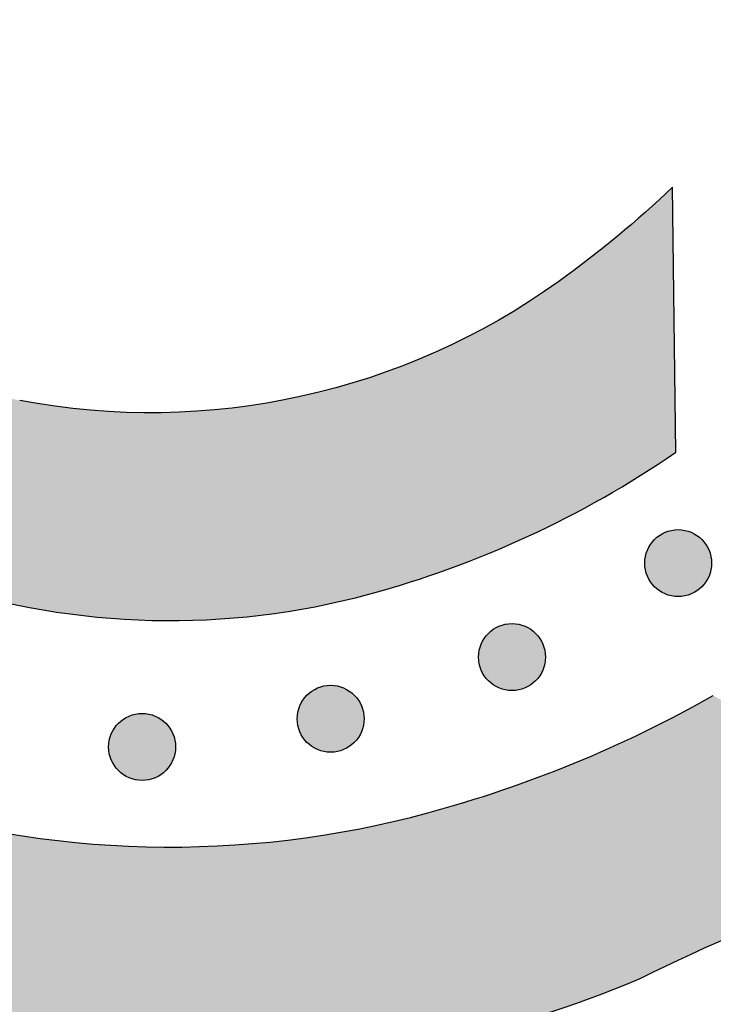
# Model space of a CAD drawing. Header units: millimetres. Extents: x -3873 to -97, y 912 to 4165.
# Tile 451 of 656: x -1466 to -1429, y 2607 to 2659. Entities that reach past the tile are written whole.
import ezdxf

# ---------------------------------------------------------------- set-up
doc = ezdxf.new("R2010")
doc.units = ezdxf.units.MM
doc.layers.add('pattern', color=7, linetype='Continuous', true_color=0x000000)

msp = doc.modelspace()

# ---------------------------------------------------------------- hatches: boundary and pattern name
at = {"layer": 'pattern'}
for points in [[(-1506.426, 2685.341), (-1505.53, 2686.481), (-1504.664, 2687.648), (-1503.83, 2688.842), (-1503.027, 2690.062), (-1502.258, 2691.306), (-1501.524, 2692.572), (-1500.825, 2693.86), (-1500.162, 2695.167), (-1499.537, 2696.493), (-1498.949, 2697.835), (-1498.401, 2699.192), (-1497.891, 2700.563), (-1497.42, 2701.945), (-1496.99, 2703.337), (-1496.6, 2704.737), (-1496.25, 2706.143), (-1496.062, 2704.601), (-1495.833, 2703.061), (-1495.564, 2701.524), (-1495.254, 2699.993), (-1494.903, 2698.467), (-1494.512, 2696.95), (-1494.08, 2695.443), (-1493.609, 2693.947), (-1493.099, 2692.464), (-1492.55, 2690.995), (-1491.963, 2689.543), (-1491.338, 2688.107), (-1490.677, 2686.691), (-1489.981, 2685.295), (-1489.249, 2683.921), (-1488.484, 2682.569), (-1489.465, 2680.77), (-1490.391, 2678.938), (-1491.26, 2677.076), (-1492.07, 2675.187), (-1492.821, 2673.274), (-1493.511, 2671.339), (-1494.139, 2669.385), (-1494.705, 2667.415), (-1494.94, 2666.514), (-1495.159, 2665.607), (-1495.363, 2664.693), (-1495.551, 2663.775), (-1495.722, 2662.851), (-1495.877, 2661.923), (-1496.016, 2660.99), (-1496.138, 2660.054), (-1496.243, 2659.115), (-1496.331, 2658.173), (-1496.402, 2657.228), (-1496.456, 2656.281), (-1496.493, 2655.333), (-1496.513, 2654.384), (-1496.515, 2653.435), (-1496.501, 2652.485), (-1496.469, 2651.536), (-1496.419, 2650.588), (-1496.353, 2649.641), (-1496.269, 2648.696), (-1496.169, 2647.753), (-1496.051, 2646.813), (-1495.917, 2645.877), (-1495.765, 2644.944), (-1495.597, 2644.015), (-1495.413, 2643.09), (-1495.212, 2642.171), (-1494.996, 2641.257), (-1494.763, 2640.348), (-1494.515, 2639.446), (-1494.251, 2638.551), (-1493.972, 2637.663), (-1493.692, 2636.84), (-1493.387, 2636.021), (-1493.057, 2635.206), (-1492.701, 2634.397), (-1492.32, 2633.593), (-1491.914, 2632.798), (-1491.482, 2632.011), (-1491.026, 2631.235), (-1490.545, 2630.469), (-1490.04, 2629.716), (-1489.511, 2628.976), (-1488.959, 2628.251), (-1488.385, 2627.541), (-1487.789, 2626.848), (-1487.171, 2626.172), (-1486.534, 2625.515), (-1485.877, 2624.878), (-1485.201, 2624.261), (-1484.508, 2623.664), (-1483.798, 2623.09), (-1483.073, 2622.539), (-1482.333, 2622.01), (-1481.579, 2621.505), (-1480.814, 2621.024), (-1480.037, 2620.568), (-1479.25, 2620.136), (-1478.455, 2619.73), (-1477.652, 2619.349), (-1476.842, 2618.994), (-1476.027, 2618.663), (-1475.208, 2618.359), (-1474.385, 2618.079), (-1473.497, 2617.8), (-1472.601, 2617.537), (-1471.699, 2617.288), (-1470.791, 2617.056), (-1469.877, 2616.839), (-1468.957, 2616.639), (-1468.033, 2616.455), (-1467.104, 2616.287), (-1466.171, 2616.136), (-1465.234, 2616.001), (-1464.294, 2615.884), (-1463.351, 2615.783), (-1462.406, 2615.7), (-1461.459, 2615.634), (-1460.511, 2615.585), (-1459.562, 2615.553), (-1458.612, 2615.538), (-1457.663, 2615.541), (-1456.714, 2615.561), (-1455.766, 2615.598), (-1454.819, 2615.652), (-1453.875, 2615.723), (-1452.933, 2615.812), (-1451.993, 2615.917), (-1451.057, 2616.039), (-1450.125, 2616.178), (-1449.196, 2616.333), (-1448.273, 2616.505), (-1447.354, 2616.692), (-1446.441, 2616.896), (-1445.534, 2617.116), (-1444.633, 2617.351), (-1442.665, 2617.917), (-1440.713, 2618.545), (-1438.779, 2619.234), (-1436.867, 2619.984), (-1434.98, 2620.794), (-1433.12, 2621.662), (-1431.29, 2622.587), (-1429.492, 2623.567), (-1428.402, 2622.965), (-1427.3, 2622.382), (-1426.185, 2621.819), (-1425.059, 2621.278), (-1423.921, 2620.758), (-1422.774, 2620.259), (-1421.616, 2619.782), (-1420.45, 2619.328), (-1419.275, 2618.896), (-1418.092, 2618.486), (-1416.902, 2618.099), (-1415.705, 2617.735), (-1414.503, 2617.395), (-1413.295, 2617.078), (-1412.083, 2616.784), (-1410.867, 2616.513), (-1413.774, 2615.821), (-1416.663, 2615.04), (-1419.53, 2614.171), (-1422.37, 2613.216), (-1425.18, 2612.175), (-1427.956, 2611.049), (-1430.694, 2609.842), (-1433.391, 2608.554), (-1434.688, 2608.025), (-1436.001, 2607.524), (-1437.329, 2607.049), (-1438.672, 2606.602), (-1440.028, 2606.184), (-1441.397, 2605.795), (-1442.778, 2605.436), (-1444.169, 2605.106), (-1445.57, 2604.807), (-1446.98, 2604.539), (-1448.398, 2604.302), (-1449.823, 2604.096), (-1451.253, 2603.923), (-1452.688, 2603.781), (-1454.126, 2603.672), (-1455.567, 2603.595), (-1457.009, 2603.55), (-1458.451, 2603.537), (-1459.893, 2603.557), (-1461.333, 2603.61), (-1462.77, 2603.694), (-1464.202, 2603.81), (-1465.63, 2603.959), (-1467.051, 2604.138), (-1468.466, 2604.349), (-1469.872, 2604.591), (-1471.269, 2604.863), (-1472.655, 2605.165), (-1474.031, 2605.497), (-1475.395, 2605.857), (-1476.745, 2606.246), (-1478.082, 2606.663), (-1479.229, 2607.053), (-1480.371, 2607.477), (-1481.507, 2607.938), (-1482.636, 2608.433), (-1483.755, 2608.964), (-1484.865, 2609.531), (-1485.961, 2610.132), (-1487.044, 2610.768), (-1488.111, 2611.439), (-1489.162, 2612.143), (-1490.193, 2612.879), (-1491.204, 2613.649), (-1492.194, 2614.449), (-1493.16, 2615.28), (-1494.102, 2616.141), (-1495.018, 2617.029), (-1495.907, 2617.945), (-1496.768, 2618.887), (-1497.599, 2619.853), (-1498.4, 2620.843), (-1499.169, 2621.854), (-1499.906, 2622.885), (-1500.61, 2623.935), (-1501.281, 2625.002), (-1501.917, 2626.085), (-1502.518, 2627.182), (-1503.085, 2628.291), (-1503.616, 2629.411), (-1504.112, 2630.539), (-1504.573, 2631.675), (-1504.998, 2632.817), (-1505.387, 2633.964), (-1505.894, 2635.601), (-1506.357, 2637.252), (-1506.775, 2638.915), (-1507.149, 2640.588), (-1507.686, 2643.337), (-1508.148, 2646.108), (-1508.533, 2648.897), (-1508.842, 2651.702), (-1509.072, 2654.518), (-1509.224, 2657.343), (-1509.297, 2660.173), (-1509.291, 2663.005), (-1509.205, 2665.836), (-1509.041, 2668.662), (-1508.798, 2671.481), (-1508.476, 2674.288), (-1508.078, 2677.081), (-1507.602, 2679.856), (-1507.051, 2682.61)], [(-1431.48, 2636.46), (-1431.649, 2650.505), (-1433.091, 2649.18), (-1434.578, 2647.906), (-1436.108, 2646.683), (-1437.678, 2645.515), (-1438.43, 2644.989), (-1439.198, 2644.48), (-1439.982, 2643.988), (-1440.782, 2643.513), (-1441.596, 2643.057), (-1442.425, 2642.62), (-1443.267, 2642.203), (-1444.122, 2641.807), (-1444.989, 2641.431), (-1445.867, 2641.076), (-1446.756, 2640.743), (-1447.654, 2640.433), (-1448.561, 2640.145), (-1449.477, 2639.881), (-1450.399, 2639.64), (-1451.327, 2639.422), (-1452.261, 2639.229), (-1453.199, 2639.059), (-1454.141, 2638.914), (-1455.085, 2638.793), (-1456.031, 2638.697), (-1456.977, 2638.625), (-1457.923, 2638.577), (-1458.867, 2638.553), (-1459.81, 2638.553), (-1460.749, 2638.577), (-1461.685, 2638.625), (-1462.615, 2638.696), (-1463.54, 2638.79), (-1464.459, 2638.906), (-1465.37, 2639.045), (-1466.273, 2639.205), (-1466.416, 2639.234), (-1466.559, 2639.265), (-1466.702, 2639.299), (-1466.845, 2639.335), (-1466.989, 2639.375), (-1467.132, 2639.417), (-1467.275, 2639.462), (-1467.418, 2639.51), (-1467.561, 2639.56), (-1467.703, 2639.614), (-1467.845, 2639.67), (-1467.986, 2639.729), (-1468.126, 2639.791), (-1468.266, 2639.855), (-1468.405, 2639.923), (-1468.544, 2639.993), (-1468.681, 2640.066), (-1468.817, 2640.142), (-1468.952, 2640.221), (-1469.086, 2640.302), (-1469.219, 2640.386), (-1469.35, 2640.473), (-1469.48, 2640.563), (-1469.609, 2640.655), (-1469.735, 2640.749), (-1469.86, 2640.846), (-1469.984, 2640.946), (-1470.105, 2641.048), (-1470.225, 2641.153), (-1470.343, 2641.26), (-1470.458, 2641.369), (-1470.572, 2641.48), (-1470.683, 2641.593), (-1470.792, 2641.709), (-1470.899, 2641.827), (-1471.004, 2641.946), (-1471.106, 2642.068), (-1471.205, 2642.191), (-1471.303, 2642.316), (-1471.397, 2642.443), (-1471.489, 2642.571), (-1471.579, 2642.701), (-1471.666, 2642.832), (-1471.75, 2642.965), (-1471.831, 2643.099), (-1471.91, 2643.234), (-1471.986, 2643.37), (-1472.059, 2643.508), (-1472.129, 2643.646), (-1472.197, 2643.785), (-1472.261, 2643.925), (-1472.323, 2644.066), (-1472.382, 2644.207), (-1472.439, 2644.349), (-1472.492, 2644.491), (-1472.543, 2644.633), (-1472.59, 2644.776), (-1472.635, 2644.919), (-1472.677, 2645.063), (-1472.717, 2645.206), (-1472.753, 2645.349), (-1472.787, 2645.492), (-1472.819, 2645.635), (-1472.847, 2645.778), (-1473.008, 2646.681), (-1473.146, 2647.593), (-1473.263, 2648.511), (-1473.357, 2649.436), (-1473.428, 2650.367), (-1473.476, 2651.302), (-1473.5, 2652.241), (-1473.501, 2653.184), (-1473.477, 2654.129), (-1473.429, 2655.074), (-1473.357, 2656.021), (-1473.261, 2656.966), (-1473.14, 2657.91), (-1472.995, 2658.852), (-1472.826, 2659.79), (-1472.632, 2660.724), (-1472.415, 2661.652), (-1472.174, 2662.575), (-1471.91, 2663.49), (-1471.622, 2664.397), (-1471.312, 2665.296), (-1470.98, 2666.185), (-1470.625, 2667.063), (-1470.249, 2667.93), (-1469.853, 2668.785), (-1469.436, 2669.627), (-1468.999, 2670.456), (-1468.543, 2671.27), (-1468.069, 2672.07), (-1467.577, 2672.854), (-1467.068, 2673.622), (-1466.542, 2674.374), (-1465.374, 2675.945), (-1464.152, 2677.475), (-1462.877, 2678.962), (-1461.553, 2680.404), (-1475.598, 2680.57), (-1476.223, 2679.638), (-1476.829, 2678.692), (-1477.416, 2677.732), (-1477.984, 2676.758), (-1478.531, 2675.772), (-1479.057, 2674.774), (-1479.563, 2673.765), (-1480.047, 2672.745), (-1480.51, 2671.714), (-1480.951, 2670.675), (-1481.369, 2669.627), (-1481.765, 2668.571), (-1482.139, 2667.508), (-1482.489, 2666.438), (-1482.816, 2665.363), (-1483.121, 2664.283), (-1483.302, 2663.589), (-1483.471, 2662.89), (-1483.628, 2662.186), (-1483.772, 2661.478), (-1483.904, 2660.767), (-1484.024, 2660.052), (-1484.131, 2659.333), (-1484.225, 2658.612), (-1484.306, 2657.888), (-1484.374, 2657.163), (-1484.428, 2656.435), (-1484.47, 2655.706), (-1484.499, 2654.975), (-1484.514, 2654.244), (-1484.516, 2653.513), (-1484.504, 2652.781), (-1484.48, 2652.05), (-1484.442, 2651.319), (-1484.39, 2650.59), (-1484.326, 2649.862), (-1484.249, 2649.136), (-1484.158, 2648.411), (-1484.054, 2647.69), (-1483.938, 2646.971), (-1483.808, 2646.255), (-1483.666, 2645.543), (-1483.512, 2644.835), (-1483.345, 2644.13), (-1483.166, 2643.431), (-1482.974, 2642.736), (-1482.771, 2642.046), (-1482.556, 2641.361), (-1482.387, 2640.863), (-1482.202, 2640.367), (-1482.002, 2639.873), (-1481.786, 2639.383), (-1481.555, 2638.896), (-1481.309, 2638.414), (-1481.048, 2637.937), (-1480.771, 2637.467), (-1480.48, 2637.003), (-1480.174, 2636.546), (-1479.853, 2636.098), (-1479.519, 2635.659), (-1479.171, 2635.229), (-1478.81, 2634.809), (-1478.436, 2634.399), (-1478.049, 2634.001), (-1477.651, 2633.615), (-1477.242, 2633.241), (-1476.822, 2632.88), (-1476.392, 2632.532), (-1475.952, 2632.198), (-1475.504, 2631.877), (-1475.047, 2631.571), (-1474.583, 2631.28), (-1474.113, 2631.004), (-1473.636, 2630.742), (-1473.154, 2630.496), (-1472.667, 2630.265), (-1472.177, 2630.05), (-1471.683, 2629.85), (-1471.186, 2629.665), (-1470.688, 2629.496), (-1470.004, 2629.281), (-1469.314, 2629.078), (-1468.619, 2628.886), (-1467.919, 2628.707), (-1467.215, 2628.54), (-1466.507, 2628.386), (-1465.794, 2628.244), (-1465.079, 2628.115), (-1464.36, 2627.998), (-1463.638, 2627.895), (-1462.914, 2627.804), (-1462.188, 2627.727), (-1461.459, 2627.663), (-1460.73, 2627.612), (-1459.999, 2627.574), (-1459.268, 2627.549), (-1458.537, 2627.538), (-1457.805, 2627.54), (-1457.074, 2627.555), (-1456.344, 2627.584), (-1455.615, 2627.626), (-1454.887, 2627.681), (-1454.161, 2627.749), (-1453.437, 2627.83), (-1452.716, 2627.924), (-1451.998, 2628.031), (-1451.283, 2628.15), (-1450.571, 2628.283), (-1449.863, 2628.427), (-1449.16, 2628.584), (-1448.461, 2628.753), (-1447.767, 2628.935), (-1446.687, 2629.239), (-1445.611, 2629.567), (-1444.542, 2629.917), (-1443.479, 2630.291), (-1442.423, 2630.687), (-1441.375, 2631.106), (-1440.336, 2631.546), (-1439.306, 2632.009), (-1438.285, 2632.494), (-1437.276, 2633), (-1436.278, 2633.526), (-1435.292, 2634.074), (-1434.319, 2634.641), (-1433.359, 2635.229), (-1432.412, 2635.835)], [(-1432.61, 2629.328), (-1432.582, 2629.3), (-1432.553, 2629.273), (-1432.523, 2629.246), (-1432.492, 2629.22), (-1432.461, 2629.194), (-1432.428, 2629.169), (-1432.395, 2629.145), (-1432.361, 2629.121), (-1432.326, 2629.097), (-1432.29, 2629.074), (-1432.254, 2629.052), (-1432.217, 2629.031), (-1432.179, 2629.011), (-1432.14, 2628.991), (-1432.1, 2628.972), (-1432.06, 2628.954), (-1432.02, 2628.937), (-1431.978, 2628.921), (-1431.936, 2628.906), (-1431.894, 2628.892), (-1431.851, 2628.879), (-1431.807, 2628.867), (-1431.763, 2628.856), (-1431.719, 2628.846), (-1431.674, 2628.837), (-1431.63, 2628.83), (-1431.584, 2628.823), (-1431.539, 2628.818), (-1431.493, 2628.814), (-1431.447, 2628.811), (-1431.401, 2628.809), (-1431.356, 2628.808), (-1431.31, 2628.809), (-1431.264, 2628.811), (-1431.218, 2628.814), (-1431.172, 2628.818), (-1431.127, 2628.823), (-1431.082, 2628.83), (-1431.037, 2628.837), (-1430.992, 2628.846), (-1430.948, 2628.856), (-1430.904, 2628.867), (-1430.86, 2628.879), (-1430.817, 2628.892), (-1430.775, 2628.906), (-1430.733, 2628.921), (-1430.692, 2628.937), (-1430.651, 2628.954), (-1430.611, 2628.972), (-1430.571, 2628.991), (-1430.533, 2629.011), (-1430.495, 2629.031), (-1430.457, 2629.052), (-1430.421, 2629.075), (-1430.385, 2629.097), (-1430.35, 2629.121), (-1430.316, 2629.145), (-1430.283, 2629.169), (-1430.25, 2629.195), (-1430.219, 2629.22), (-1430.188, 2629.247), (-1430.158, 2629.273), (-1430.129, 2629.3), (-1430.101, 2629.328), (-1430.073, 2629.356), (-1430.046, 2629.385), (-1430.02, 2629.415), (-1429.993, 2629.446), (-1429.968, 2629.477), (-1429.942, 2629.51), (-1429.918, 2629.543), (-1429.894, 2629.577), (-1429.87, 2629.612), (-1429.848, 2629.648), (-1429.826, 2629.684), (-1429.804, 2629.722), (-1429.784, 2629.76), (-1429.764, 2629.798), (-1429.745, 2629.838), (-1429.727, 2629.878), (-1429.71, 2629.919), (-1429.694, 2629.96), (-1429.679, 2630.002), (-1429.665, 2630.044), (-1429.652, 2630.087), (-1429.64, 2630.131), (-1429.629, 2630.175), (-1429.619, 2630.219), (-1429.61, 2630.264), (-1429.603, 2630.309), (-1429.596, 2630.354), (-1429.591, 2630.399), (-1429.587, 2630.445), (-1429.584, 2630.491), (-1429.582, 2630.537), (-1429.581, 2630.583), (-1429.582, 2630.629), (-1429.584, 2630.675), (-1429.587, 2630.72), (-1429.591, 2630.766), (-1429.596, 2630.811), (-1429.603, 2630.857), (-1429.61, 2630.902), (-1429.619, 2630.946), (-1429.629, 2630.991), (-1429.64, 2631.034), (-1429.652, 2631.078), (-1429.665, 2631.121), (-1429.679, 2631.163), (-1429.694, 2631.205), (-1429.71, 2631.247), (-1429.727, 2631.287), (-1429.745, 2631.327), (-1429.764, 2631.367), (-1429.784, 2631.406), (-1429.804, 2631.444), (-1429.826, 2631.481), (-1429.848, 2631.517), (-1429.87, 2631.553), (-1429.894, 2631.588), (-1429.918, 2631.622), (-1429.943, 2631.655), (-1429.968, 2631.688), (-1429.994, 2631.719), (-1430.02, 2631.75), (-1430.047, 2631.78), (-1430.074, 2631.809), (-1430.101, 2631.837), (-1430.129, 2631.865), (-1430.158, 2631.892), (-1430.188, 2631.919), (-1430.219, 2631.945), (-1430.251, 2631.971), (-1430.283, 2631.996), (-1430.316, 2632.021), (-1430.35, 2632.045), (-1430.385, 2632.068), (-1430.421, 2632.091), (-1430.458, 2632.113), (-1430.495, 2632.134), (-1430.533, 2632.155), (-1430.572, 2632.174), (-1430.611, 2632.193), (-1430.651, 2632.211), (-1430.692, 2632.228), (-1430.733, 2632.244), (-1430.775, 2632.259), (-1430.818, 2632.273), (-1430.861, 2632.286), (-1430.904, 2632.298), (-1430.948, 2632.309), (-1430.992, 2632.319), (-1431.037, 2632.328), (-1431.082, 2632.336), (-1431.127, 2632.342), (-1431.173, 2632.347), (-1431.218, 2632.352), (-1431.264, 2632.354), (-1431.31, 2632.356), (-1431.356, 2632.357), (-1431.402, 2632.356), (-1431.448, 2632.354), (-1431.493, 2632.352), (-1431.539, 2632.347), (-1431.585, 2632.342), (-1431.63, 2632.336), (-1431.675, 2632.328), (-1431.719, 2632.319), (-1431.764, 2632.309), (-1431.808, 2632.298), (-1431.851, 2632.286), (-1431.894, 2632.273), (-1431.937, 2632.259), (-1431.978, 2632.244), (-1432.02, 2632.228), (-1432.061, 2632.211), (-1432.101, 2632.193), (-1432.14, 2632.174), (-1432.179, 2632.154), (-1432.217, 2632.134), (-1432.254, 2632.113), (-1432.291, 2632.091), (-1432.326, 2632.068), (-1432.361, 2632.044), (-1432.395, 2632.02), (-1432.429, 2631.996), (-1432.461, 2631.971), (-1432.493, 2631.945), (-1432.523, 2631.918), (-1432.553, 2631.892), (-1432.582, 2631.865), (-1432.61, 2631.837), (-1432.638, 2631.809), (-1432.665, 2631.78), (-1432.692, 2631.75), (-1432.718, 2631.719), (-1432.744, 2631.688), (-1432.769, 2631.655), (-1432.794, 2631.622), (-1432.818, 2631.588), (-1432.841, 2631.553), (-1432.864, 2631.517), (-1432.886, 2631.481), (-1432.907, 2631.443), (-1432.928, 2631.405), (-1432.947, 2631.367), (-1432.966, 2631.327), (-1432.984, 2631.287), (-1433.001, 2631.246), (-1433.017, 2631.205), (-1433.032, 2631.163), (-1433.046, 2631.121), (-1433.06, 2631.078), (-1433.072, 2631.034), (-1433.083, 2630.99), (-1433.092, 2630.946), (-1433.101, 2630.901), (-1433.109, 2630.856), (-1433.115, 2630.811), (-1433.121, 2630.766), (-1433.125, 2630.72), (-1433.128, 2630.674), (-1433.129, 2630.628), (-1433.13, 2630.582), (-1433.129, 2630.536), (-1433.128, 2630.491), (-1433.125, 2630.445), (-1433.121, 2630.399), (-1433.115, 2630.354), (-1433.109, 2630.308), (-1433.101, 2630.263), (-1433.092, 2630.219), (-1433.082, 2630.175), (-1433.072, 2630.131), (-1433.059, 2630.087), (-1433.046, 2630.044), (-1433.032, 2630.002), (-1433.017, 2629.96), (-1433.001, 2629.918), (-1432.984, 2629.878), (-1432.966, 2629.838), (-1432.947, 2629.798), (-1432.928, 2629.759), (-1432.907, 2629.721), (-1432.886, 2629.684), (-1432.864, 2629.648), (-1432.841, 2629.612), (-1432.818, 2629.577), (-1432.794, 2629.543), (-1432.769, 2629.51), (-1432.744, 2629.477), (-1432.718, 2629.446), (-1432.692, 2629.415), (-1432.665, 2629.385), (-1432.638, 2629.356)], [(-1441.421, 2624.351), (-1441.393, 2624.324), (-1441.364, 2624.296), (-1441.334, 2624.27), (-1441.303, 2624.243), (-1441.272, 2624.218), (-1441.239, 2624.193), (-1441.206, 2624.168), (-1441.172, 2624.144), (-1441.137, 2624.12), (-1441.101, 2624.098), (-1441.065, 2624.076), (-1441.027, 2624.054), (-1440.989, 2624.034), (-1440.951, 2624.014), (-1440.911, 2623.995), (-1440.871, 2623.977), (-1440.83, 2623.96), (-1440.789, 2623.944), (-1440.747, 2623.929), (-1440.705, 2623.915), (-1440.662, 2623.902), (-1440.618, 2623.89), (-1440.574, 2623.879), (-1440.53, 2623.869), (-1440.485, 2623.86), (-1440.44, 2623.853), (-1440.395, 2623.846), (-1440.35, 2623.841), (-1440.304, 2623.837), (-1440.258, 2623.834), (-1440.212, 2623.832), (-1440.166, 2623.832), (-1440.121, 2623.832), (-1440.075, 2623.834), (-1440.029, 2623.837), (-1439.983, 2623.841), (-1439.938, 2623.846), (-1439.892, 2623.853), (-1439.848, 2623.86), (-1439.803, 2623.869), (-1439.759, 2623.879), (-1439.715, 2623.89), (-1439.671, 2623.902), (-1439.628, 2623.915), (-1439.586, 2623.929), (-1439.544, 2623.944), (-1439.502, 2623.961), (-1439.462, 2623.978), (-1439.422, 2623.996), (-1439.382, 2624.014), (-1439.343, 2624.034), (-1439.305, 2624.055), (-1439.268, 2624.076), (-1439.232, 2624.098), (-1439.196, 2624.121), (-1439.161, 2624.144), (-1439.127, 2624.168), (-1439.094, 2624.193), (-1439.061, 2624.218), (-1439.03, 2624.244), (-1438.999, 2624.27), (-1438.969, 2624.297), (-1438.94, 2624.324), (-1438.912, 2624.351), (-1438.884, 2624.379), (-1438.857, 2624.409), (-1438.83, 2624.438), (-1438.804, 2624.469), (-1438.778, 2624.501), (-1438.753, 2624.533), (-1438.729, 2624.566), (-1438.705, 2624.601), (-1438.681, 2624.636), (-1438.658, 2624.671), (-1438.636, 2624.708), (-1438.615, 2624.745), (-1438.595, 2624.783), (-1438.575, 2624.822), (-1438.556, 2624.861), (-1438.538, 2624.901), (-1438.521, 2624.942), (-1438.505, 2624.983), (-1438.49, 2625.025), (-1438.476, 2625.068), (-1438.463, 2625.111), (-1438.451, 2625.154), (-1438.44, 2625.198), (-1438.43, 2625.242), (-1438.421, 2625.287), (-1438.414, 2625.332), (-1438.407, 2625.377), (-1438.402, 2625.423), (-1438.398, 2625.468), (-1438.395, 2625.514), (-1438.393, 2625.56), (-1438.392, 2625.606), (-1438.393, 2625.652), (-1438.395, 2625.698), (-1438.398, 2625.744), (-1438.402, 2625.789), (-1438.407, 2625.835), (-1438.414, 2625.88), (-1438.421, 2625.925), (-1438.43, 2625.97), (-1438.44, 2626.014), (-1438.451, 2626.058), (-1438.463, 2626.101), (-1438.476, 2626.144), (-1438.49, 2626.187), (-1438.505, 2626.229), (-1438.521, 2626.27), (-1438.538, 2626.311), (-1438.556, 2626.351), (-1438.575, 2626.39), (-1438.595, 2626.429), (-1438.615, 2626.467), (-1438.637, 2626.504), (-1438.659, 2626.541), (-1438.681, 2626.576), (-1438.705, 2626.611), (-1438.729, 2626.645), (-1438.753, 2626.679), (-1438.779, 2626.711), (-1438.804, 2626.743), (-1438.831, 2626.774), (-1438.857, 2626.803), (-1438.885, 2626.832), (-1438.912, 2626.861), (-1438.94, 2626.888), (-1438.969, 2626.915), (-1438.999, 2626.942), (-1439.03, 2626.968), (-1439.061, 2626.994), (-1439.094, 2627.019), (-1439.127, 2627.044), (-1439.161, 2627.068), (-1439.196, 2627.091), (-1439.232, 2627.114), (-1439.268, 2627.136), (-1439.306, 2627.157), (-1439.344, 2627.178), (-1439.382, 2627.197), (-1439.422, 2627.216), (-1439.462, 2627.234), (-1439.503, 2627.251), (-1439.544, 2627.267), (-1439.586, 2627.282), (-1439.629, 2627.297), (-1439.671, 2627.31), (-1439.715, 2627.322), (-1439.759, 2627.333), (-1439.803, 2627.343), (-1439.848, 2627.351), (-1439.893, 2627.359), (-1439.938, 2627.365), (-1439.983, 2627.371), (-1440.029, 2627.375), (-1440.075, 2627.378), (-1440.121, 2627.38), (-1440.167, 2627.38), (-1440.213, 2627.38), (-1440.259, 2627.378), (-1440.304, 2627.375), (-1440.35, 2627.371), (-1440.395, 2627.365), (-1440.441, 2627.359), (-1440.486, 2627.351), (-1440.53, 2627.342), (-1440.575, 2627.333), (-1440.618, 2627.322), (-1440.662, 2627.31), (-1440.705, 2627.297), (-1440.747, 2627.282), (-1440.789, 2627.267), (-1440.831, 2627.251), (-1440.871, 2627.234), (-1440.912, 2627.216), (-1440.951, 2627.197), (-1440.99, 2627.178), (-1441.028, 2627.157), (-1441.065, 2627.136), (-1441.101, 2627.114), (-1441.137, 2627.091), (-1441.172, 2627.068), (-1441.206, 2627.044), (-1441.239, 2627.019), (-1441.272, 2626.994), (-1441.304, 2626.968), (-1441.334, 2626.942), (-1441.364, 2626.915), (-1441.393, 2626.888), (-1441.421, 2626.86), (-1441.449, 2626.832), (-1441.476, 2626.803), (-1441.503, 2626.773), (-1441.529, 2626.743), (-1441.555, 2626.711), (-1441.58, 2626.679), (-1441.605, 2626.645), (-1441.629, 2626.611), (-1441.652, 2626.576), (-1441.675, 2626.54), (-1441.697, 2626.504), (-1441.718, 2626.467), (-1441.739, 2626.429), (-1441.758, 2626.39), (-1441.777, 2626.351), (-1441.795, 2626.31), (-1441.812, 2626.27), (-1441.828, 2626.228), (-1441.843, 2626.186), (-1441.857, 2626.144), (-1441.87, 2626.101), (-1441.882, 2626.057), (-1441.893, 2626.014), (-1441.903, 2625.969), (-1441.912, 2625.925), (-1441.92, 2625.88), (-1441.926, 2625.834), (-1441.931, 2625.789), (-1441.936, 2625.743), (-1441.939, 2625.698), (-1441.94, 2625.652), (-1441.941, 2625.606), (-1441.94, 2625.56), (-1441.939, 2625.514), (-1441.936, 2625.468), (-1441.931, 2625.422), (-1441.926, 2625.377), (-1441.92, 2625.332), (-1441.912, 2625.287), (-1441.903, 2625.242), (-1441.893, 2625.198), (-1441.882, 2625.154), (-1441.87, 2625.11), (-1441.857, 2625.068), (-1441.843, 2625.025), (-1441.828, 2624.983), (-1441.812, 2624.942), (-1441.795, 2624.901), (-1441.777, 2624.861), (-1441.758, 2624.821), (-1441.738, 2624.783), (-1441.718, 2624.745), (-1441.697, 2624.707), (-1441.675, 2624.671), (-1441.652, 2624.635), (-1441.628, 2624.6), (-1441.604, 2624.566), (-1441.58, 2624.533), (-1441.555, 2624.501), (-1441.529, 2624.469), (-1441.503, 2624.438), (-1441.476, 2624.408), (-1441.449, 2624.379)], [(-1451.04, 2621.081), (-1451.012, 2621.053), (-1450.983, 2621.026), (-1450.953, 2620.999), (-1450.922, 2620.973), (-1450.89, 2620.947), (-1450.858, 2620.922), (-1450.825, 2620.897), (-1450.791, 2620.873), (-1450.756, 2620.85), (-1450.72, 2620.827), (-1450.683, 2620.805), (-1450.646, 2620.784), (-1450.608, 2620.763), (-1450.569, 2620.744), (-1450.53, 2620.725), (-1450.49, 2620.707), (-1450.449, 2620.69), (-1450.408, 2620.674), (-1450.366, 2620.659), (-1450.323, 2620.645), (-1450.28, 2620.632), (-1450.237, 2620.62), (-1450.193, 2620.609), (-1450.149, 2620.599), (-1450.104, 2620.59), (-1450.059, 2620.582), (-1450.014, 2620.576), (-1449.968, 2620.571), (-1449.923, 2620.566), (-1449.877, 2620.563), (-1449.831, 2620.562), (-1449.785, 2620.561), (-1449.739, 2620.562), (-1449.693, 2620.563), (-1449.648, 2620.566), (-1449.602, 2620.571), (-1449.556, 2620.576), (-1449.511, 2620.582), (-1449.466, 2620.59), (-1449.422, 2620.599), (-1449.377, 2620.609), (-1449.333, 2620.62), (-1449.29, 2620.632), (-1449.247, 2620.645), (-1449.204, 2620.659), (-1449.163, 2620.674), (-1449.121, 2620.69), (-1449.08, 2620.707), (-1449.04, 2620.725), (-1449.001, 2620.744), (-1448.962, 2620.764), (-1448.924, 2620.784), (-1448.887, 2620.805), (-1448.85, 2620.827), (-1448.815, 2620.85), (-1448.78, 2620.873), (-1448.746, 2620.898), (-1448.712, 2620.922), (-1448.68, 2620.947), (-1448.648, 2620.973), (-1448.618, 2620.999), (-1448.588, 2621.026), (-1448.559, 2621.053), (-1448.531, 2621.081), (-1448.503, 2621.109), (-1448.476, 2621.138), (-1448.449, 2621.168), (-1448.423, 2621.199), (-1448.397, 2621.23), (-1448.372, 2621.263), (-1448.347, 2621.296), (-1448.323, 2621.33), (-1448.3, 2621.365), (-1448.277, 2621.401), (-1448.255, 2621.437), (-1448.234, 2621.475), (-1448.213, 2621.513), (-1448.194, 2621.551), (-1448.175, 2621.591), (-1448.157, 2621.631), (-1448.14, 2621.672), (-1448.124, 2621.713), (-1448.109, 2621.755), (-1448.095, 2621.797), (-1448.081, 2621.84), (-1448.069, 2621.884), (-1448.058, 2621.928), (-1448.049, 2621.972), (-1448.04, 2622.017), (-1448.032, 2622.062), (-1448.026, 2622.107), (-1448.02, 2622.152), (-1448.016, 2622.198), (-1448.013, 2622.244), (-1448.012, 2622.29), (-1448.011, 2622.336), (-1448.012, 2622.381), (-1448.013, 2622.427), (-1448.016, 2622.473), (-1448.02, 2622.519), (-1448.026, 2622.564), (-1448.032, 2622.609), (-1448.04, 2622.654), (-1448.049, 2622.699), (-1448.059, 2622.743), (-1448.069, 2622.787), (-1448.082, 2622.831), (-1448.095, 2622.874), (-1448.109, 2622.916), (-1448.124, 2622.958), (-1448.14, 2622.999), (-1448.157, 2623.04), (-1448.175, 2623.08), (-1448.194, 2623.12), (-1448.213, 2623.158), (-1448.234, 2623.196), (-1448.255, 2623.234), (-1448.277, 2623.27), (-1448.3, 2623.306), (-1448.323, 2623.341), (-1448.347, 2623.375), (-1448.372, 2623.408), (-1448.397, 2623.441), (-1448.423, 2623.472), (-1448.449, 2623.503), (-1448.476, 2623.533), (-1448.503, 2623.562), (-1448.531, 2623.59), (-1448.559, 2623.618), (-1448.588, 2623.645), (-1448.618, 2623.671), (-1448.649, 2623.698), (-1448.68, 2623.724), (-1448.713, 2623.749), (-1448.746, 2623.773), (-1448.78, 2623.797), (-1448.815, 2623.821), (-1448.851, 2623.844), (-1448.887, 2623.866), (-1448.924, 2623.887), (-1448.962, 2623.907), (-1449.001, 2623.927), (-1449.041, 2623.946), (-1449.081, 2623.964), (-1449.121, 2623.981), (-1449.163, 2623.997), (-1449.205, 2624.012), (-1449.247, 2624.026), (-1449.29, 2624.039), (-1449.334, 2624.051), (-1449.378, 2624.062), (-1449.422, 2624.072), (-1449.466, 2624.081), (-1449.511, 2624.088), (-1449.557, 2624.095), (-1449.602, 2624.1), (-1449.648, 2624.104), (-1449.694, 2624.107), (-1449.739, 2624.109), (-1449.785, 2624.11), (-1449.831, 2624.109), (-1449.877, 2624.107), (-1449.923, 2624.104), (-1449.969, 2624.1), (-1450.014, 2624.095), (-1450.059, 2624.088), (-1450.104, 2624.081), (-1450.149, 2624.072), (-1450.193, 2624.062), (-1450.237, 2624.051), (-1450.281, 2624.039), (-1450.324, 2624.026), (-1450.366, 2624.012), (-1450.408, 2623.997), (-1450.449, 2623.981), (-1450.49, 2623.964), (-1450.53, 2623.946), (-1450.57, 2623.927), (-1450.608, 2623.907), (-1450.646, 2623.887), (-1450.684, 2623.865), (-1450.72, 2623.843), (-1450.756, 2623.821), (-1450.791, 2623.797), (-1450.825, 2623.773), (-1450.858, 2623.749), (-1450.891, 2623.723), (-1450.922, 2623.698), (-1450.953, 2623.671), (-1450.983, 2623.645), (-1451.012, 2623.617), (-1451.04, 2623.59), (-1451.068, 2623.562), (-1451.095, 2623.533), (-1451.121, 2623.503), (-1451.148, 2623.472), (-1451.173, 2623.44), (-1451.199, 2623.408), (-1451.223, 2623.375), (-1451.247, 2623.341), (-1451.271, 2623.306), (-1451.293, 2623.27), (-1451.315, 2623.233), (-1451.337, 2623.196), (-1451.357, 2623.158), (-1451.377, 2623.119), (-1451.396, 2623.08), (-1451.414, 2623.04), (-1451.431, 2622.999), (-1451.447, 2622.958), (-1451.462, 2622.916), (-1451.476, 2622.873), (-1451.489, 2622.83), (-1451.501, 2622.787), (-1451.512, 2622.743), (-1451.522, 2622.699), (-1451.531, 2622.654), (-1451.538, 2622.609), (-1451.545, 2622.564), (-1451.55, 2622.518), (-1451.554, 2622.473), (-1451.557, 2622.427), (-1451.559, 2622.381), (-1451.56, 2622.335), (-1451.559, 2622.289), (-1451.557, 2622.243), (-1451.554, 2622.198), (-1451.55, 2622.152), (-1451.545, 2622.107), (-1451.538, 2622.061), (-1451.531, 2622.016), (-1451.522, 2621.972), (-1451.512, 2621.927), (-1451.501, 2621.883), (-1451.489, 2621.84), (-1451.476, 2621.797), (-1451.462, 2621.755), (-1451.447, 2621.713), (-1451.431, 2621.671), (-1451.414, 2621.631), (-1451.396, 2621.59), (-1451.377, 2621.551), (-1451.357, 2621.512), (-1451.337, 2621.474), (-1451.315, 2621.437), (-1451.293, 2621.401), (-1451.271, 2621.365), (-1451.247, 2621.33), (-1451.223, 2621.296), (-1451.198, 2621.262), (-1451.173, 2621.23), (-1451.147, 2621.198), (-1451.121, 2621.168), (-1451.094, 2621.138), (-1451.067, 2621.109)], [(-1461.037, 2619.589), (-1461.009, 2619.562), (-1460.98, 2619.535), (-1460.95, 2619.508), (-1460.919, 2619.482), (-1460.888, 2619.456), (-1460.855, 2619.431), (-1460.822, 2619.406), (-1460.788, 2619.382), (-1460.753, 2619.358), (-1460.717, 2619.336), (-1460.681, 2619.314), (-1460.643, 2619.292), (-1460.605, 2619.272), (-1460.567, 2619.252), (-1460.527, 2619.233), (-1460.487, 2619.215), (-1460.446, 2619.198), (-1460.405, 2619.182), (-1460.363, 2619.167), (-1460.32, 2619.153), (-1460.278, 2619.14), (-1460.234, 2619.128), (-1460.19, 2619.117), (-1460.146, 2619.107), (-1460.101, 2619.098), (-1460.056, 2619.091), (-1460.011, 2619.084), (-1459.966, 2619.079), (-1459.92, 2619.075), (-1459.874, 2619.072), (-1459.828, 2619.07), (-1459.782, 2619.07), (-1459.736, 2619.07), (-1459.69, 2619.072), (-1459.645, 2619.075), (-1459.599, 2619.079), (-1459.554, 2619.084), (-1459.508, 2619.091), (-1459.463, 2619.099), (-1459.419, 2619.107), (-1459.374, 2619.117), (-1459.331, 2619.128), (-1459.287, 2619.14), (-1459.244, 2619.153), (-1459.202, 2619.167), (-1459.16, 2619.182), (-1459.118, 2619.199), (-1459.078, 2619.216), (-1459.037, 2619.234), (-1458.998, 2619.252), (-1458.959, 2619.272), (-1458.921, 2619.293), (-1458.884, 2619.314), (-1458.848, 2619.336), (-1458.812, 2619.359), (-1458.777, 2619.382), (-1458.743, 2619.406), (-1458.71, 2619.431), (-1458.677, 2619.456), (-1458.645, 2619.482), (-1458.615, 2619.508), (-1458.585, 2619.535), (-1458.556, 2619.562), (-1458.528, 2619.589), (-1458.5, 2619.618), (-1458.473, 2619.647), (-1458.446, 2619.676), (-1458.42, 2619.707), (-1458.394, 2619.739), (-1458.369, 2619.771), (-1458.344, 2619.805), (-1458.32, 2619.839), (-1458.297, 2619.874), (-1458.274, 2619.909), (-1458.252, 2619.946), (-1458.231, 2619.983), (-1458.21, 2620.021), (-1458.191, 2620.06), (-1458.172, 2620.099), (-1458.154, 2620.139), (-1458.137, 2620.18), (-1458.121, 2620.221), (-1458.106, 2620.263), (-1458.092, 2620.306), (-1458.079, 2620.349), (-1458.067, 2620.392), (-1458.056, 2620.436), (-1458.046, 2620.48), (-1458.037, 2620.525), (-1458.029, 2620.57), (-1458.023, 2620.615), (-1458.018, 2620.661), (-1458.013, 2620.706), (-1458.01, 2620.752), (-1458.009, 2620.798), (-1458.008, 2620.844), (-1458.009, 2620.89), (-1458.01, 2620.936), (-1458.013, 2620.982), (-1458.018, 2621.027), (-1458.023, 2621.073), (-1458.029, 2621.118), (-1458.037, 2621.163), (-1458.046, 2621.208), (-1458.056, 2621.252), (-1458.067, 2621.296), (-1458.079, 2621.339), (-1458.092, 2621.382), (-1458.106, 2621.425), (-1458.121, 2621.467), (-1458.137, 2621.508), (-1458.154, 2621.549), (-1458.172, 2621.589), (-1458.191, 2621.628), (-1458.211, 2621.667), (-1458.231, 2621.705), (-1458.252, 2621.742), (-1458.274, 2621.779), (-1458.297, 2621.814), (-1458.321, 2621.849), (-1458.345, 2621.884), (-1458.369, 2621.917), (-1458.394, 2621.949), (-1458.42, 2621.981), (-1458.446, 2622.012), (-1458.473, 2622.041), (-1458.5, 2622.07), (-1458.528, 2622.099), (-1458.556, 2622.126), (-1458.585, 2622.153), (-1458.615, 2622.18), (-1458.646, 2622.206), (-1458.677, 2622.232), (-1458.71, 2622.257), (-1458.743, 2622.282), (-1458.777, 2622.306), (-1458.812, 2622.329), (-1458.848, 2622.352), (-1458.884, 2622.374), (-1458.922, 2622.395), (-1458.96, 2622.416), (-1458.998, 2622.436), (-1459.038, 2622.454), (-1459.078, 2622.472), (-1459.119, 2622.489), (-1459.16, 2622.505), (-1459.202, 2622.521), (-1459.244, 2622.535), (-1459.287, 2622.548), (-1459.331, 2622.56), (-1459.375, 2622.571), (-1459.419, 2622.581), (-1459.464, 2622.589), (-1459.509, 2622.597), (-1459.554, 2622.603), (-1459.599, 2622.609), (-1459.645, 2622.613), (-1459.691, 2622.616), (-1459.737, 2622.618), (-1459.783, 2622.618), (-1459.828, 2622.618), (-1459.874, 2622.616), (-1459.92, 2622.613), (-1459.966, 2622.609), (-1460.011, 2622.603), (-1460.057, 2622.597), (-1460.101, 2622.589), (-1460.146, 2622.581), (-1460.19, 2622.571), (-1460.234, 2622.56), (-1460.278, 2622.548), (-1460.321, 2622.535), (-1460.363, 2622.52), (-1460.405, 2622.505), (-1460.447, 2622.489), (-1460.487, 2622.472), (-1460.527, 2622.454), (-1460.567, 2622.435), (-1460.606, 2622.416), (-1460.644, 2622.395), (-1460.681, 2622.374), (-1460.717, 2622.352), (-1460.753, 2622.329), (-1460.788, 2622.306), (-1460.822, 2622.282), (-1460.855, 2622.257), (-1460.888, 2622.232), (-1460.919, 2622.206), (-1460.95, 2622.18), (-1460.98, 2622.153), (-1461.009, 2622.126), (-1461.037, 2622.098), (-1461.065, 2622.07), (-1461.092, 2622.041), (-1461.119, 2622.011), (-1461.145, 2621.981), (-1461.171, 2621.949), (-1461.196, 2621.917), (-1461.22, 2621.883), (-1461.244, 2621.849), (-1461.268, 2621.814), (-1461.291, 2621.779), (-1461.313, 2621.742), (-1461.334, 2621.705), (-1461.354, 2621.667), (-1461.374, 2621.628), (-1461.393, 2621.589), (-1461.411, 2621.548), (-1461.428, 2621.508), (-1461.444, 2621.466), (-1461.459, 2621.424), (-1461.473, 2621.382), (-1461.486, 2621.339), (-1461.498, 2621.296), (-1461.509, 2621.252), (-1461.519, 2621.207), (-1461.528, 2621.163), (-1461.535, 2621.118), (-1461.542, 2621.072), (-1461.547, 2621.027), (-1461.551, 2620.981), (-1461.554, 2620.936), (-1461.556, 2620.89), (-1461.557, 2620.844), (-1461.556, 2620.798), (-1461.554, 2620.752), (-1461.551, 2620.706), (-1461.547, 2620.661), (-1461.542, 2620.615), (-1461.535, 2620.57), (-1461.528, 2620.525), (-1461.519, 2620.48), (-1461.509, 2620.436), (-1461.498, 2620.392), (-1461.486, 2620.349), (-1461.473, 2620.306), (-1461.459, 2620.263), (-1461.444, 2620.221), (-1461.428, 2620.18), (-1461.411, 2620.139), (-1461.393, 2620.099), (-1461.374, 2620.06), (-1461.354, 2620.021), (-1461.334, 2619.983), (-1461.312, 2619.946), (-1461.29, 2619.909), (-1461.268, 2619.873), (-1461.244, 2619.838), (-1461.22, 2619.804), (-1461.196, 2619.771), (-1461.17, 2619.739), (-1461.145, 2619.707), (-1461.118, 2619.676), (-1461.092, 2619.646), (-1461.064, 2619.617)]]:
    msp.add_hatch(color=256, dxfattribs=at).paths.add_polyline_path(points, flags=0)

# ---------------------------------------------------------------- linework, layer by layer
msp.add_line((-1431.48, 2636.46), (-1431.649, 2650.505), dxfattribs=at)
for centre in [(-1431.356, 2630.583), (-1440.167, 2625.606), (-1449.785, 2622.335), (-1459.782, 2620.844)]:
    msp.add_circle(centre, 1.774, dxfattribs=at)
at = {"layer": 'pattern', "extrusion": (0, 0, -1)}
for centre, radius, start, end in [((1470.789, 2691.655), 56.792, 226.4347, 234.3365), ((1459.329, 2675.685), 37.135, 234.3365, 280.7781), ((1458.283, 2667.803), 64.266, 247.21157, 287.94413)]:
    msp.add_arc(centre, radius, start, end, dxfattribs=at)
at = {"layer": 'pattern'}
for centre, radius, start, end in [((-1461.726, 2680.528), 53.449, 285.1394, 304.4633), ((-1458.283, 2667.803), 40.266, 252.0559, 285.1394), ((-1461.726, 2680.528), 65.449, 285.13936, 299.50502), ((-1458.283, 2667.803), 52.266, 252.0559, 285.1394), ((-1389.411, 2519.95), 98.918, 102.52717, 116.39811), ((-1654.795, 2907.856), 387.7, 270.26416, 310.72828), ((-1389.411, 2519.95), 94.918, 97.51877, 118.52913)]:
    msp.add_arc(centre, radius, start, end, dxfattribs=at)

doc.saveas('drawing.dxf')
